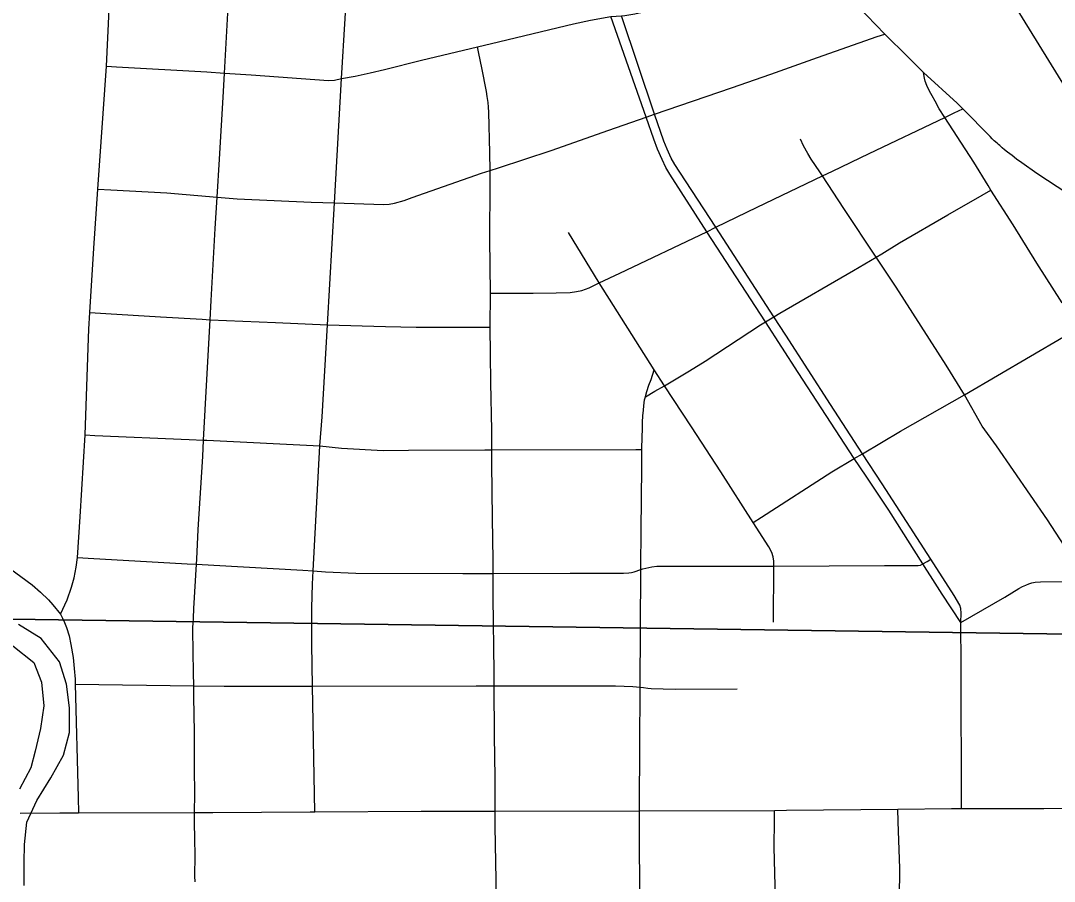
# Model space of a CAD drawing. Extents: x -87 to 2145, y -2128 to 440.
# Drawn here: x -41.749 to -41.166, y -695.246 to -694.76 of the extents above; entities that cross this region are included whole.
import ezdxf

# ---------------------------------------------------------------- set-up
doc = ezdxf.new("R2010")
doc.units = 0
for name, color, linetype in [('GM_X_City_Street', 7, 'Continuous'), ('GM_X_County_Road', 7, 'Continuous'), ('GM_X_Minor_Lake', 7, 'Continuous'), ('GM_X_Rail_Line', 7, 'Continuous'), ('GM_X_Section', 7, 'Continuous'), ('GM_X_State_Route', 7, 'Continuous')]:
    doc.layers.add(name, color=color, linetype=linetype)

msp = doc.modelspace()

# ---------------------------------------------------------------- linework, layer by layer
at = {"layer": 'GM_X_City_Street'}
for points in [[(-41.58298, -695.20678), (-41.58433, -695.1357), (-41.58474, -695.11199), (-41.58469, -695.09157), (-41.58437, -695.07825), (-41.58398, -695.0707), (-41.58021, -695.00019), (-41.57887, -694.98378), (-41.57595, -694.93184), (-41.57205, -694.863), (-41.56794, -694.79274), (-41.56387, -694.72492), (-41.55927, -694.65224), (-41.55759, -694.63664), (-41.5492, -694.57987), (-41.54844, -694.57489), (-41.54811, -694.57274)], [(-41.72659, -695.09511), (-41.72271, -695.08698), (-41.72028, -695.07994), (-41.71885, -695.07462), (-41.71762, -695.06863), (-41.71702, -695.06316), (-41.71549, -695.04025), (-41.7127, -694.99398), (-41.71074, -694.93929), (-41.7105, -694.93432), (-41.70993, -694.92478), (-41.70767, -694.88855), (-41.70538, -694.85514), (-41.70051, -694.78581), (-41.69745, -694.71768), (-41.69603, -694.68284), (-41.69445, -694.66052), (-41.69207, -694.6355), (-41.69135, -694.62785)], [(-41.70051, -694.78581), (-41.69486, -694.78613), (-41.64398, -694.78894), (-41.63396, -694.78966), (-41.61891, -694.79074), (-41.57539, -694.79388), (-41.57204, -694.79362), (-41.56794, -694.79274), (-41.56024, -694.79152), (-41.55179, -694.7896), (-41.54368, -694.78768), (-41.52293, -694.7824), (-41.49128, -694.7749), (-41.48351, -694.77305), (-41.43725, -694.76195), (-41.42767, -694.75989), (-41.41606, -694.75785), (-41.41017, -694.75732), (-41.40822, -694.75716), (-41.40255, -694.75629), (-41.38485, -694.75229), (-41.3798, -694.75115), (-41.30116, -694.73327), (-41.29532, -694.73194)], [(-41.21875, -695.09985), (-41.22922, -695.08384), (-41.23588, -695.07345), (-41.23783, -695.07035), (-41.24008, -695.06679), (-41.25932, -695.03649), (-41.27215, -695.01733), (-41.27879, -695.00729), (-41.31038, -694.9588), (-41.32894, -694.9302), (-41.36198, -694.87923), (-41.38282, -694.84682), (-41.38504, -694.84301), (-41.38722, -694.8385), (-41.38974, -694.8326), (-41.39194, -694.82694), (-41.39626, -694.81457), (-41.41606, -694.75785)], [(-41.21875, -695.09985), (-41.21846, -695.09461), (-41.21872, -695.092), (-41.21934, -695.09005), (-41.2224, -695.08466), (-41.23566, -695.06411), (-41.26315, -695.02149), (-41.27413, -695.00455), (-41.29216, -694.97672), (-41.31744, -694.93758), (-41.3241, -694.92729), (-41.35692, -694.87675), (-41.37714, -694.84563), (-41.37997, -694.84135), (-41.38199, -694.83771), (-41.38433, -694.83262), (-41.38619, -694.82806), (-41.39142, -694.81289), (-41.41017, -694.75732)], [(-41.70538, -694.85514), (-41.69816, -694.85556), (-41.66647, -694.85739), (-41.6382, -694.85975), (-41.62678, -694.86071), (-41.58507, -694.86257), (-41.57205, -694.863), (-41.54426, -694.86393), (-41.54117, -694.86372), (-41.53812, -694.86314), (-41.53276, -694.86154), (-41.52814, -694.85988), (-41.48901, -694.84618), (-41.48422, -694.84463), (-41.47956, -694.84313), (-41.44985, -694.83333), (-41.41717, -694.82184), (-41.39626, -694.81457), (-41.39142, -694.81289), (-41.3481, -694.79804), (-41.32592, -694.79035), (-41.29957, -694.78098), (-41.26584, -694.76915), (-41.26158, -694.76766)], [(-41.48062, -695.25535), (-41.48129, -695.21495), (-41.48133, -695.2063), (-41.48143, -695.18708), (-41.48171, -695.1641), (-41.48193, -695.13551), (-41.48199, -695.12781), (-41.48251, -695.08575), (-41.48247, -695.07214), (-41.48244, -695.06462), (-41.48292, -695.04101), (-41.48317, -695.01023), (-41.48316, -695.00244), (-41.48314, -694.9913), (-41.48388, -694.9646), (-41.48393, -694.94846), (-41.48421, -694.93308), (-41.48399, -694.91392), (-41.48427, -694.88324), (-41.48414, -694.85233), (-41.48422, -694.84463), (-41.48432, -694.83478), (-41.4849, -694.8118), (-41.48505, -694.809), (-41.48529, -694.80622), (-41.48577, -694.803), (-41.48621, -694.80008), (-41.48878, -694.78665), (-41.49048, -694.77863), (-41.49128, -694.7749)], [(-41.16151, -694.91948), (-41.1758, -694.89693), (-41.1892, -694.87534), (-41.20173, -694.85578), (-41.20336, -694.85323), (-41.21145, -694.84005), (-41.22071, -694.82547), (-41.22767, -694.81472), (-41.23082, -694.80986), (-41.23324, -694.80559), (-41.23488, -694.80259), (-41.23634, -694.7999), (-41.23781, -694.79674), (-41.23873, -694.79435), (-41.23919, -694.79263), (-41.23967, -694.78934)], [(-41.48399, -694.91392), (-41.47854, -694.91392), (-41.45986, -694.91392), (-41.44693, -694.91384), (-41.43911, -694.91354), (-41.43542, -694.91308), (-41.43241, -694.91237), (-41.42836, -694.91087), (-41.4227, -694.90815), (-41.41108, -694.90257), (-41.36198, -694.87923), (-41.35692, -694.87675), (-41.33361, -694.86532), (-41.29671, -694.84774), (-41.29107, -694.84505), (-41.27042, -694.83508), (-41.22767, -694.81472), (-41.22239, -694.81221), (-41.21761, -694.80993)], [(-41.1511, -695.07672), (-41.15109, -695.07324), (-41.15133, -695.07138), (-41.15189, -695.06952), (-41.15303, -695.06758), (-41.16981, -695.04198), (-41.19861, -695.00003), (-41.20667, -694.98906), (-41.2167, -694.9713), (-41.22696, -694.95457), (-41.25515, -694.91047), (-41.2664, -694.89357), (-41.28464, -694.86621), (-41.29671, -694.84774), (-41.29822, -694.84543), (-41.30302, -694.83826), (-41.30498, -694.83512), (-41.3074, -694.83082), (-41.3092, -694.82696)], [(-41.39662, -694.97244), (-41.39126, -694.96931), (-41.38593, -694.96619), (-41.37165, -694.95784), (-41.36285, -694.95229), (-41.3317, -694.93186), (-41.32894, -694.9302), (-41.3241, -694.92729), (-41.32072, -694.92526), (-41.27922, -694.9012), (-41.2664, -694.89357), (-41.26322, -694.89167), (-41.25321, -694.88558), (-41.22595, -694.86979), (-41.20668, -694.85865), (-41.20173, -694.85578)], [(-41.3243, -695.09966), (-41.32416, -695.06795), (-41.32416, -695.06519), (-41.32451, -695.06274), (-41.32532, -695.06041), (-41.32706, -695.05712), (-41.33585, -695.0434), (-41.35413, -695.01487), (-41.37058, -694.98932), (-41.38593, -694.96619), (-41.39161, -694.95723), (-41.4227, -694.90815), (-41.44007, -694.87969)], [(-41.33585, -695.0434), (-41.33106, -695.0403), (-41.29149, -695.01477), (-41.27879, -695.00729), (-41.27413, -695.00455), (-41.25265, -694.99191), (-41.2167, -694.9713), (-41.1607, -694.93861), (-41.153, -694.93358), (-41.14583, -694.92859), (-41.11756, -694.91043), (-41.11674, -694.90991), (-41.10397, -694.90225), (-41.09728, -694.89824)], [(-41.70993, -694.92478), (-41.70096, -694.92534), (-41.67011, -694.92728), (-41.6467, -694.9287), (-41.64213, -694.9289), (-41.60532, -694.93056), (-41.57595, -694.93184), (-41.54317, -694.93284), (-41.52586, -694.93311), (-41.50339, -694.93309), (-41.48828, -694.93308), (-41.48421, -694.93308)], [(-41.39941, -695.27132), (-41.40001, -695.22921), (-41.39995, -695.20608), (-41.39981, -695.16676), (-41.39948, -695.13943), (-41.39947, -695.13639), (-41.39916, -695.06991), (-41.39915, -695.06866), (-41.39902, -695.04787), (-41.39856, -695.01222), (-41.39868, -695.00216), (-41.39869, -695.00146), (-41.3983, -694.99004), (-41.39817, -694.98667), (-41.39803, -694.98318), (-41.39777, -694.97994), (-41.3975, -694.97756), (-41.39704, -694.97407), (-41.39662, -694.97244), (-41.39638, -694.97149), (-41.39572, -694.96938), (-41.3946, -694.96594), (-41.39345, -694.96259), (-41.39161, -694.95723)], [(-41.7127, -694.99398), (-41.70719, -694.99422), (-41.65388, -694.99645), (-41.64585, -694.99685), (-41.644, -694.99693), (-41.58021, -695.00019), (-41.56809, -695.00136), (-41.54456, -695.00266), (-41.53021, -695.00247), (-41.48716, -695.00246), (-41.48316, -695.00244), (-41.40202, -695.00217), (-41.39868, -695.00216)], [(-41.71702, -695.06316), (-41.71091, -695.06351), (-41.65513, -695.06666), (-41.6498, -695.06694), (-41.6401, -695.06746), (-41.5899, -695.07021), (-41.58398, -695.0707), (-41.57713, -695.07127), (-41.55991, -695.07191), (-41.49959, -695.0722), (-41.48247, -695.07214), (-41.43913, -695.07198), (-41.43048, -695.07195), (-41.40898, -695.072), (-41.40593, -695.07178), (-41.40437, -695.07156), (-41.40294, -695.07117), (-41.39916, -695.06991), (-41.39812, -695.06961), (-41.3963, -695.0691), (-41.39472, -695.06873), (-41.39296, -695.06839), (-41.39025, -695.0681), (-41.38835, -695.06809), (-41.33384, -695.068), (-41.32416, -695.06795), (-41.26176, -695.06765), (-41.2448, -695.06771), (-41.24285, -695.06773), (-41.24143, -695.0675), (-41.24008, -695.06679), (-41.23768, -695.06533), (-41.23566, -695.06411)], [(-41.21875, -695.09985), (-41.19395, -695.08552), (-41.18607, -695.08064), (-41.18387, -695.07952), (-41.18194, -695.07874), (-41.18033, -695.0781), (-41.17862, -695.07753), (-41.17668, -695.07713), (-41.1737, -695.07688), (-41.1553, -695.07667), (-41.1511, -695.07672), (-41.12225, -695.07713), (-41.11606, -695.07698), (-41.11422, -695.07675), (-41.11187, -695.07604), (-41.10854, -695.07446), (-41.09113, -695.06533), (-41.08585, -695.06256)], [(-41.21824, -695.20478), (-41.21848, -695.12391), (-41.21875, -695.09985)], [(-41.71825, -695.13462), (-41.65132, -695.13557), (-41.63421, -695.13581), (-41.58433, -695.1357), (-41.49203, -695.13551), (-41.48193, -695.13551), (-41.41356, -695.13553), (-41.40366, -695.1359), (-41.39947, -695.13639), (-41.39765, -695.13661), (-41.39519, -695.13695), (-41.39335, -695.13711), (-41.37979, -695.13742), (-41.34485, -695.13738)], [(-41.3233, -695.25577), (-41.32391, -695.22659), (-41.32387, -695.21152), (-41.32386, -695.20588)], [(-41.25052, -695.56682), (-41.2506, -695.5574), (-41.25092, -695.51767), (-41.25095, -695.49551), (-41.2511, -695.47671), (-41.2513, -695.44878), (-41.25163, -695.42153), (-41.25186, -695.40164), (-41.25188, -695.39297), (-41.2523, -695.36821), (-41.25247, -695.35023), (-41.2527, -695.32727), (-41.25277, -695.30063), (-41.25331, -695.27815), (-41.25345, -695.27217), (-41.25316, -695.23869), (-41.25396, -695.21209), (-41.25418, -695.20512)]]:
    msp.add_lwpolyline(points, dxfattribs=at)
at = {"layer": 'GM_X_County_Road'}
for p, q in [((-41.71638, -695.20732), (-41.65088, -695.2071)), ((-41.48133, -695.2063), (-41.39995, -695.20608)), ((-41.39995, -695.20608), (-41.32386, -695.20588))]:
    msp.add_line(p, q, dxfattribs=at)
for points in [[(-41.63396, -694.78966), (-41.63116, -694.7388), (-41.62997, -694.72111)], [(-41.6382, -694.85975), (-41.63686, -694.83836), (-41.63452, -694.80003), (-41.63396, -694.78966)], [(-41.64213, -694.9289), (-41.64152, -694.91812), (-41.64043, -694.89784), (-41.63931, -694.87737), (-41.6382, -694.85975)], [(-41.64585, -694.99685), (-41.64407, -694.96271), (-41.64213, -694.9289)], [(-41.6498, -695.06694), (-41.64963, -695.06408), (-41.64887, -695.04734), (-41.64633, -695.00608), (-41.64585, -694.99685)], [(-41.80408, -695.03304), (-41.79941, -695.0363), (-41.78437, -695.04733), (-41.75804, -695.06708), (-41.74254, -695.07856), (-41.73778, -695.08264), (-41.73334, -695.08709), (-41.73085, -695.08991), (-41.72659, -695.09511)], [(-41.65132, -695.13557), (-41.65141, -695.1282), (-41.6518, -695.10417), (-41.65182, -695.10278), (-41.65168, -695.10005), (-41.65156, -695.09778), (-41.65147, -695.09593), (-41.65134, -695.09346), (-41.65126, -695.09201), (-41.6498, -695.06694)], [(-41.72659, -695.09511), (-41.72539, -695.09743), (-41.72419, -695.09983), (-41.72308, -695.1027), (-41.72166, -695.10735), (-41.72064, -695.11217), (-41.71947, -695.11962), (-41.71872, -695.12579), (-41.71831, -695.13184), (-41.71825, -695.13462)], [(-41.71825, -695.13462), (-41.7166, -695.19872), (-41.71638, -695.20732)], [(-41.65088, -695.2071), (-41.65068, -695.19654), (-41.65093, -695.18223), (-41.6509, -695.17545), (-41.6509, -695.16176), (-41.65124, -695.14187), (-41.65132, -695.13557)], [(-41.21824, -695.20478), (-41.17187, -695.20486), (-41.10278, -695.20458), (-41.04933, -695.20495)], [(-41.74931, -695.2075), (-41.72685, -695.20735), (-41.71638, -695.20732)], [(-41.65065, -695.24629), (-41.65069, -695.24308), (-41.65064, -695.23131), (-41.65077, -695.22196), (-41.65098, -695.21268), (-41.65088, -695.2071)], [(-41.65088, -695.2071), (-41.64056, -695.20707), (-41.58563, -695.20679), (-41.58298, -695.20678)], [(-41.58298, -695.20678), (-41.52304, -695.20641), (-41.48133, -695.2063)], [(-41.32386, -695.20588), (-41.31703, -695.20586), (-41.25418, -695.20512)], [(-41.25418, -695.20512), (-41.22388, -695.20477), (-41.21824, -695.20478)]]:
    msp.add_lwpolyline(points, dxfattribs=at)
at = {"layer": 'GM_X_Minor_Lake'}
for points in [[(-41.74698, -695.24829), (-41.74707, -695.23538), (-41.74684, -695.22514), (-41.74542, -695.21264), (-41.73982, -695.20025), (-41.73192, -695.18753), (-41.72478, -695.17479), (-41.72145, -695.16197), (-41.72152, -695.14792), (-41.72313, -695.13459), (-41.72704, -695.12197), (-41.73741, -695.10882), (-41.75018, -695.10092)], [(-41.7535, -695.11298), (-41.74152, -695.12238), (-41.73719, -695.13349), (-41.73597, -695.14681), (-41.73778, -695.15968), (-41.74073, -695.17251), (-41.74322, -695.18194), (-41.74958, -695.19394)]]:
    msp.add_lwpolyline(points, dxfattribs=at)
at = {"layer": 'GM_X_Rail_Line'}
msp.add_lwpolyline([(-41.71125, -693.80657), (-41.69607, -693.82537), (-41.68488, -693.85226), (-41.67321, -693.89064), (-41.63475, -694.10713), (-41.55058, -694.3498), (-41.52124, -694.39753), (-41.47152, -694.4509), (-41.28278, -694.59867), (-41.24208, -694.66451), (-41.13563, -694.83712), (-41.07091, -694.88772), (-41.02155, -694.97534), (-40.91165, -695.10168), (-40.84885, -695.15731), (-40.78155, -695.21614), (-40.74586, -695.23808), (-40.74673, -695.64154)], dxfattribs=at)
at = {"layer": 'GM_X_Section'}
msp.add_lwpolyline([(-41.80739, -695.09712), (-40.865, -695.11065), (-40.85687, -695.12141), (-40.8524, -695.12566), (-40.84533, -695.13261), (-40.83343, -695.14382), (-40.81852, -695.15698), (-40.81067, -696.11462), (-41.8171, -696.10786)], close=True, dxfattribs=at)
msp.add_lwpolyline([(-40.865, -695.11065), (-41.80739, -695.09712)], dxfattribs=at)
at = {"layer": 'GM_X_State_Route'}
for points in [[(-41.2509, -694.77829), (-41.25933, -694.77001), (-41.26158, -694.76766), (-41.28186, -694.74651)], [(-41.19749, -694.82996), (-41.1982, -694.82932), (-41.19981, -694.82787), (-41.20102, -694.82678), (-41.20221, -694.82558), (-41.21761, -694.80993), (-41.22073, -694.80677), (-41.23967, -694.78934), (-41.2509, -694.77829)], [(-41.15838, -694.85794), (-41.17587, -694.84636), (-41.1842, -694.84043), (-41.18728, -694.83824), (-41.18979, -694.83631), (-41.19244, -694.83428), (-41.19413, -694.83297), (-41.19537, -694.83186), (-41.19677, -694.8306), (-41.19749, -694.82996)]]:
    msp.add_lwpolyline(points, dxfattribs=at)

doc.saveas('drawing.dxf')
